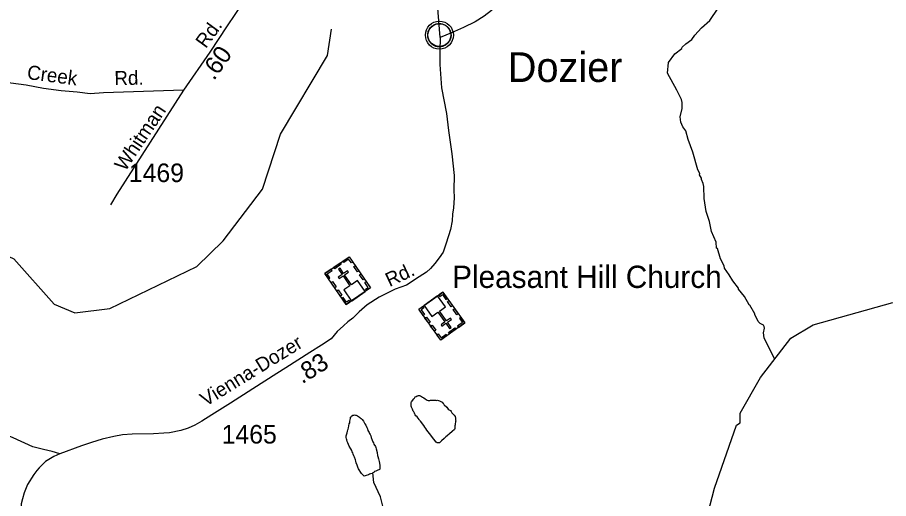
# Model space of a CAD drawing. Extents: x 1547597 to 1699558, y 810033 to 920809.
# Drawn here: x 1581049 to 1586920, y 887377 to 890615 of the extents above; entities that cross this region are included whole.
import ezdxf

# ---------------------------------------------------------------- set-up
doc = ezdxf.new("R2010")
doc.units = 0
for name, color, linetype in [('Exist Civil Demographics Community CELL', 7, 'Continuous'), ('Exist Civil Demographics Community Label', 7, 'Continuous'), ('Exist Cultural Church Label', 7, 'Continuous'), ('Exist Cultural Church with Cemetery CELL', 7, 'Continuous'), ('Exist Hydrographic Creek Single Shore', 7, 'Continuous'), ('Exist Hydrographic Misc Water Feature', 7, 'Continuous'), ('Exist Road Non-System Type 51', 7, 'Continuous'), ('Exist Road Non-System Type 51 Label', 7, 'Continuous'), ('Exist Road Secondary Mileage Hundredths English Label', 7, 'Continuous'), ('Exist Road Secondary Type 51 Attributed', 7, 'Continuous'), ('Exist Road Secondary Type 51 Label', 7, 'Continuous'), ('Exist Road Secondary Type 51 Number Label', 7, 'Continuous')]:
    doc.layers.add(name, color=color, linetype=linetype)

msp = doc.modelspace()

# ---------------------------------------------------------------- linework, layer by layer
at = {"layer": 'Exist Civil Demographics Community CELL'}
msp.add_lwpolyline([(1583815, 890508.6), (1583816, 890514.2), (1583817.8, 890520.7), (1583820.7, 890527.9), (1583823.6, 890533.7), (1583827, 890539.4), (1583830.7, 890544.5), (1583834.7, 890548.9), (1583839.3, 890553.5), (1583844.8, 890558.1), (1583850.2, 890561.8), (1583855.1, 890564.6), (1583860.2, 890567.1), (1583865.6, 890569.4), (1583871.3, 890571.2), (1583875.6, 890572.3), (1583880.4, 890573.1), (1583884.6, 890573.8), (1583890.9, 890574.1), (1583895.4, 890574), (1583901, 890573.7), (1583905.9, 890573), (1583910.8, 890572), (1583915.9, 890570.6), (1583921, 890568.6), (1583927.7, 890565.7), (1583933.9, 890562.2), (1583939, 890558.7), (1583944.2, 890554.7), (1583947.5, 890551.5), (1583951.6, 890547.1), (1583955.5, 890542.5), (1583958.5, 890537.9), (1583961.7, 890532.9), (1583964.1, 890527.7), (1583966.2, 890522.7), (1583967.7, 890517.7), (1583969, 890513.1), (1583970.1, 890507), (1583970.7, 890502.3), (1583971, 890496.3), (1583970.8, 890490.5), (1583970.2, 890484.8), (1583969.3, 890479.4), (1583967.6, 890473.2), (1583965.8, 890467.4), (1583963.5, 890462.3), (1583960.3, 890456.3), (1583957, 890451), (1583953.6, 890446.3), (1583949.4, 890441.5), (1583944.1, 890436.6), (1583939, 890432.5), (1583934, 890429), (1583929.7, 890426.5), (1583922.9, 890423.3), (1583915.7, 890420.6), (1583909.8, 890419.1), (1583903.2, 890417.8), (1583898.8, 890417.3), (1583894.3, 890417.1), (1583888.7, 890417.1), (1583884.4, 890417.5), (1583878.8, 890418.2), (1583872.9, 890419.5), (1583868.3, 890420.8), (1583863.1, 890422.7), (1583858.5, 890424.7), (1583854.6, 890426.9), (1583847.8, 890431), (1583842.2, 890435.3), (1583837.3, 890439.8), (1583832.8, 890444.6), (1583829.7, 890448.6), (1583826.7, 890452.8), (1583822.6, 890459.9), (1583820.9, 890463.4), (1583819.1, 890467.4), (1583816.6, 890475.6), (1583815, 890482.7), (1583814.3, 890487.8), (1583814, 890494.1), (1583813.9, 890498.8), (1583814.5, 890505.3)], close=True, dxfattribs=at)
for centre, radius in [((1583892.6, 890496.2), 94.3), ((1583892.4, 890496.4), 76.7)]:
    msp.add_circle(centre, radius, dxfattribs=at)
at = {"layer": 'Exist Cultural Church with Cemetery CELL'}
for points in [[(1583120, 888891.2), (1583283.8, 889004.4), (1583428.6, 888795), (1583264.9, 888681.8)], [(1583308.5, 888968.8), (1583299.2, 888962.4), (1583280.9, 888988.8), (1583247.5, 888965.8), (1583241.2, 888974.9), (1583283.9, 889004.4)], [(1583144.7, 888855.6), (1583154, 888862), (1583135.7, 888888.5), (1583169.1, 888911.6), (1583162.7, 888920.7), (1583120, 888891.2)], [(1583181, 888933.3), (1583223.6, 888962.8), (1583230.1, 888953.4), (1583187.5, 888923.9)], [(1583300.3, 888706.3), (1583392.5, 888770.1), (1583341, 888844.6), (1583299.3, 888815.7), (1583252.9, 888882.7), (1583280.1, 888901.5), (1583273.8, 888910.6), (1583246.7, 888891.8), (1583222.7, 888926.5), (1583213.1, 888919.9), (1583237.1, 888885.2), (1583209.9, 888866.4), (1583216.2, 888857.3), (1583243.4, 888876.1), (1583289.7, 888809.1), (1583248.8, 888780.8)], [(1583340.7, 888902.2), (1583316.1, 888937.8), (1583325.4, 888944.3), (1583350.1, 888908.7)], [(1583378.2, 888848), (1583353.5, 888883.6), (1583362.9, 888890.1), (1583387.5, 888854.4)], [(1583186.8, 888794.6), (1583162.2, 888830.2), (1583171.6, 888836.7), (1583196.2, 888801.1)], [(1583401.4, 888776.2), (1583394.8, 888785.6), (1583412.9, 888798.1), (1583389.9, 888831.4), (1583399.1, 888837.7), (1583428.6, 888795)], [(1583225, 888739.3), (1583200.4, 888774.9), (1583209.8, 888781.4), (1583234.4, 888745.8)], [(1583292, 888700.6), (1583285.5, 888710.1), (1583267.4, 888697.6), (1583244.4, 888730.8), (1583235.3, 888724.5), (1583264.8, 888681.8)], [(1584063.3, 888559.3), (1583901.5, 888443.4), (1583753.3, 888650.4), (1583915.1, 888766.3)], [(1583880.1, 888741.2), (1583788.9, 888675.9), (1583841.6, 888602.3), (1583882.9, 888631.8), (1583930.3, 888565.6), (1583903.5, 888546.4), (1583909.9, 888537.4), (1583936.8, 888556.6), (1583961.3, 888522.3), (1583970.8, 888529), (1583946.2, 888563.4), (1583973.1, 888582.6), (1583966.7, 888591.6), (1583939.8, 888572.3), (1583892.3, 888638.6), (1583932.8, 888667.6)], [(1583888.3, 888747), (1583895, 888737.7), (1583912.9, 888750.5), (1583936.4, 888717.6), (1583945.4, 888724.1), (1583915.2, 888766.3)], [(1583955.9, 888709.5), (1583981.1, 888674.2), (1583971.8, 888667.6), (1583946.6, 888702.8)], [(1583780.2, 888669.7), (1583786.9, 888660.4), (1583769, 888647.6), (1583792.5, 888614.7), (1583783.5, 888608.2), (1583753.3, 888650.4)], [(1583995, 888654.8), (1584020.2, 888619.6), (1584010.9, 888612.9), (1583985.7, 888648.2)], [(1583804.6, 888598.3), (1583829.8, 888563.1), (1583820.5, 888556.4), (1583795.3, 888591.7)], [(1584038.1, 888594.5), (1584028.9, 888587.9), (1584047.7, 888561.7), (1584014.7, 888538.1), (1584021.1, 888529), (1584063.3, 888559.3)], [(1583842.9, 888544.7), (1583868.1, 888509.4), (1583858.9, 888502.8), (1583833.7, 888538)], [(1584003.1, 888516.2), (1583961, 888486), (1583954.3, 888495.3), (1583996.5, 888525.4)], [(1583876.2, 888478.6), (1583885.4, 888485.2), (1583904.1, 888459), (1583937.1, 888482.6), (1583943.6, 888473.6), (1583901.4, 888443.4)]]:
    msp.add_lwpolyline(points, close=True, dxfattribs=at)
at = {"layer": 'Exist Hydrographic Creek Single Shore'}
msp.add_lwpolyline([(1585569.5, 886763.9), (1585746.5, 887446.4), (1585894.5, 887870.2), (1585919.6, 887886.1), (1585920.5, 887951.7), (1586057.6, 888191.9), (1586261.5, 888456.9), (1586412.5, 888545.8), (1586948.5, 888695.8)], dxfattribs=at)
at = {"layer": 'Exist Hydrographic Misc Water Feature'}
for points in [[(1586150.1, 888317.5), (1586081.5, 888459.1), (1586075.8, 888491.2), (1586084.2, 888523.1), (1586082.4, 888535.1), (1586076.4, 888543.2), (1586054.6, 888555.5), (1586040.8, 888567.6), (1586017.7, 888615.9), (1586019.4, 888619.9), (1585985.7, 888677.5), (1585980.2, 888680.4), (1585949.2, 888736.4), (1585909.4, 888785.3), (1585907.5, 888793.3), (1585870, 888841.8), (1585846.6, 888882.1), (1585815.1, 888926.5), (1585811.3, 888942.6), (1585787.9, 888990.9), (1585766.7, 889059.2), (1585760.8, 889063.2), (1585757.3, 889103.3), (1585726.1, 889173.7), (1585712.5, 889241.1), (1585689.7, 889308.1), (1585676.8, 889396.3), (1585673.7, 889476.4), (1585670, 889496.4), (1585658.3, 889524.5), (1585658.4, 889532.5), (1585646.7, 889556.6), (1585646.8, 889564.6), (1585635.2, 889588.8), (1585600.6, 889709.3), (1585569.5, 889793.7), (1585554.3, 889851.9), (1585532.6, 889878.2), (1585519, 889910.4), (1585515.4, 889946.3), (1585528.1, 890002.2), (1585528.6, 890042.2), (1585524.8, 890062.3), (1585493.6, 890126.7), (1585430.9, 890239.5), (1585435.8, 890311.4), (1585480.1, 890371.2), (1585527.1, 890406.7), (1585529.1, 890414.2), (1585553.3, 890437.9), (1585593.7, 890467.4), (1585614.1, 890497.1), (1585658.6, 890544.6), (1585715.2, 890593.8), (1585771.5, 890678.7)], [(1578819.4, 890430), (1579441.5, 890164.5), (1579632.5, 890150.9), (1579792.5, 890216.5), (1579900.5, 890207.8), (1579999.5, 890130.3), (1580136.5, 889835.3), (1580208.5, 889594.2), (1580289.4, 889467.8), (1580470.5, 889290.1), (1580668.5, 889154.8), (1581024.5, 888990), (1581295.5, 888685.8), (1581436.5, 888627.1), (1581670.5, 888655.1), (1582258.5, 888938.7), (1582435.5, 889112.4), (1582699.5, 889458.3), (1582821.5, 889830.1), (1583137.5, 890358.8), (1583164.5, 890535.5)], [(1583892.9, 887752), (1583885.1, 887751.6), (1583878.5, 887752.3), (1583870.8, 887756.2), (1583840.3, 887795.5), (1583835, 887802.7), (1583825.7, 887813.9), (1583808.3, 887838), (1583800.3, 887849.2), (1583794.8, 887857.6), (1583786.6, 887868.8), (1583764.4, 887898.5), (1583758.9, 887904.7), (1583756.8, 887908.6), (1583742.1, 887927), (1583733.9, 887934.4), (1583730.1, 887939.4), (1583726.8, 887944.4), (1583723.7, 887950.6), (1583719.4, 887960), (1583716.1, 887963.9), (1583710.2, 887978.5), (1583704.3, 887992.3), (1583702.2, 887999.6), (1583703, 888008.4), (1583703.1, 888015.6), (1583702.5, 888022.3), (1583703.7, 888026.7), (1583719.6, 888046.9), (1583725.1, 888052.4), (1583728, 888056.2), (1583730.2, 888060.6), (1583735.2, 888064.4), (1583742.5, 888067.6), (1583746.4, 888068.6), (1583750.8, 888071.4), (1583758.6, 888071.2), (1583765.8, 888067.8), (1583771.2, 888064.4), (1583778.9, 888058.8), (1583786.6, 888054.1), (1583795.9, 888048), (1583803.6, 888044.5), (1583810.2, 888040), (1583816.8, 888036.5), (1583827.3, 888037.5), (1583832.9, 888039.1), (1583840.6, 888038.4), (1583847.8, 888038.9), (1583860.5, 888039.2), (1583867.7, 888039.6), (1583874.4, 888037.3), (1583879.9, 888038.4), (1583894.3, 888034.8), (1583902, 888030.3), (1583911.3, 888024.6), (1583917.7, 888017.2), (1583921.5, 888012.2), (1583924.3, 888007.2), (1583942.2, 887990.9), (1583946.7, 887985.9), (1583952.1, 887978.6), (1583958.1, 887974.1), (1583966.3, 887968.3), (1583972.3, 887962.2), (1583977.2, 887954.4), (1583984.8, 887944.3), (1583991.9, 887937.6), (1583997.8, 887929.2), (1584000.5, 887917.5), (1584002, 887912.5), (1584001.9, 887904.8), (1584002.4, 887899.2), (1584001.7, 887892.6), (1583999.9, 887880.5), (1583998.1, 887873.8), (1583996.9, 887866.1), (1583996.8, 887857.2), (1583996.7, 887847.2), (1583994.9, 887841.7), (1583978.6, 887827), (1583961.3, 887813), (1583949.5, 887804.3), (1583944.5, 887799.4), (1583936.1, 887792.9), (1583932.1, 887787.4), (1583924.8, 887781.4), (1583906.4, 887764.5), (1583900.2, 887758.6), (1583897.3, 887755.8), (1583892.9, 887752)], [(1583438.7, 887544.4), (1583427.9, 887542.2), (1583421.6, 887540.8), (1583415.4, 887536.2), (1583399.7, 887531), (1583391.9, 887530.3), (1583384.9, 887528.1), (1583366.5, 887545.5), (1583347.5, 887576.9), (1583342.2, 887587.1), (1583338.5, 887601.2), (1583332.5, 887616), (1583329.6, 887629.3), (1583328.1, 887636.2), (1583319.8, 887655.8), (1583316.1, 887664.4), (1583312.3, 887674.7), (1583308.6, 887684), (1583305.6, 887691.8), (1583301.9, 887701.2), (1583295.8, 887710.7), (1583283.6, 887729.5), (1583279.8, 887739.7), (1583274.6, 887751.4), (1583271.6, 887760.8), (1583267.8, 887771), (1583265.7, 887779.6), (1583264.2, 887788.2), (1583263.6, 887798.2), (1583271.7, 887819.9), (1583274.2, 887830.7), (1583275.8, 887839.2), (1583277.5, 887844.7), (1583279.2, 887853.2), (1583281.7, 887867.2), (1583285.1, 887879.5), (1583288.2, 887887.3), (1583290, 887897.4), (1583292.5, 887915.2), (1583292.5, 887919.9), (1583294.2, 887923.7), (1583298.2, 887927.6), (1583300.5, 887932.2), (1583308.4, 887938.3), (1583315.4, 887939), (1583320.8, 887940.4), (1583327.1, 887938.8), (1583331.7, 887938), (1583341, 887933.9), (1583347.2, 887929.2), (1583354.1, 887924.3), (1583359.5, 887920.4), (1583364.8, 887914.9), (1583372.5, 887907.7), (1583381.7, 887897.5), (1583385.4, 887888.9), (1583390, 887880.3), (1583396.9, 887870.8), (1583403.7, 887856), (1583408.2, 887845), (1583411.2, 887835.7), (1583418.7, 887820.7), (1583422.5, 887815.3), (1583425.5, 887807.4), (1583430, 887798), (1583433, 887787.1), (1583435.3, 887780.8), (1583438.2, 887775.4), (1583439.8, 887769.8), (1583442.7, 887762), (1583445, 887757.3), (1583448, 887751.1), (1583451.1, 887743.3), (1583461.6, 887726), (1583463.1, 887720.5), (1583466.8, 887711.9), (1583473.5, 887687.7), (1583474.2, 887679.1), (1583474.8, 887670.6), (1583476.4, 887666.7), (1583477.8, 887660.4), (1583481.5, 887644.8), (1583484.5, 887635.4), (1583485.9, 887626.1), (1583490.2, 887601.1), (1583490.9, 887597.2), (1583491.5, 887586.3), (1583492.2, 887580.9), (1583491.3, 887575.4), (1583488.2, 887571.6), (1583483.4, 887570.1), (1583478.7, 887567), (1583473.3, 887564.8), (1583467.9, 887562.6), (1583464.7, 887561.1), (1583455.4, 887558.1), (1583452.2, 887555), (1583449, 887552), (1583445.1, 887549.7), (1583438.7, 887544.4)], [(1583508.9, 887227.7), (1583515.4, 887306.4), (1583495.7, 887388.5), (1583449.8, 887483.7), (1583445.1, 887549.7)]]:
    msp.add_lwpolyline(points, dxfattribs=at)
at = {"layer": 'Exist Road Non-System Type 51'}
msp.add_lwpolyline([(1582168.4, 890125), (1581628.1, 890108.8), (1581539.9, 890101.9), (1581452, 890111.3), (1581344.2, 890120.9), (1581224.2, 890136.6), (1581106.6, 890158.4), (1580952.7, 890178.5), (1580816.8, 890188.4), (1580730.9, 890195.8), (1580684.8, 890194.3), (1580669, 890200.7), (1580620.9, 890199.4), (1580574.7, 890192), (1580382, 890152.8)], dxfattribs=at)
at = {"layer": 'Exist Road Secondary Type 51 Attributed'}
for points in [[(1583333.6, 891593), (1583308.3, 891545), (1583259.9, 891458.6), (1583225.2, 891388.6), (1583196.2, 891328.8), (1583161.4, 891271.2), (1583081.3, 891190.9), (1582939.5, 891076.9), (1582851.1, 891009.4), (1582760.4, 890936.9), (1582683.2, 890872.1), (1582637.5, 890814.4), (1582564.6, 890710.9), (1582461.2, 890558.3), (1582346.1, 890382.5), (1582168.4, 890125), (1581719.7, 889425.2), (1581676.2, 889354)], [(1583897.8, 890479.3), (1583851.2, 891071.7), (1583828.4, 891181.8), (1583799.3, 891275.4), (1583762.6, 891345), (1583712, 891398.2), (1583650, 891439.9), (1583570.3, 891484.2), (1583461.4, 891534.8), (1583333.6, 891593)], [(1585094.6, 891582.9), (1585039.7, 891543.4), (1585015.6, 891523.9), (1584968.9, 891482.9), (1584901.2, 891422.8), (1584780.8, 891296), (1584640.4, 891139.5), (1584601.1, 891082.9), (1584518.3, 890968.1), (1584319.1, 890747.5), (1584278.3, 890699.4), (1584243.8, 890661.8), (1584195.2, 890624.6), (1584134.7, 890585.4), (1584054.1, 890546.6), (1583973.5, 890511.6), (1583897.8, 890479.3)], [(1583897.8, 890479.3), (1583895.4, 890388.7), (1583895.4, 890298), (1583907.3, 890140.5), (1583940.7, 889968.7), (1583955, 889854.2), (1583976.5, 889698.2), (1583993.2, 889550.2), (1583990.8, 889454.8), (1583993.2, 889399.9), (1583988.4, 889333.1), (1583981.2, 889290.2), (1583978.9, 889247.2), (1583966.9, 889188.5), (1583938.3, 889095.5), (1583916.9, 889035.8), (1583890.6, 888997.6), (1583862, 888959.5), (1583833.4, 888926.1), (1583804.8, 888899.8), (1583757.1, 888868.8), (1583671.2, 888813.9), (1583594.9, 888785.3), (1583487.6, 888732.8), (1583406.6, 888680.3), (1583351.7, 888632.6), (1583308.8, 888592), (1583275.4, 888565.8), (1583246.8, 888539.5), (1583203.9, 888501.3), (1583163.3, 888451.2), (1583099, 888408.3), (1583020.3, 888360.6), (1582858.1, 888255.6), (1582797.3, 888218.9), (1582635.2, 888114.6), (1582483.8, 888018.8), (1582358.5, 887940.5), (1582292, 887897.4), (1582244.4, 887870.7), (1582199.1, 887851.3), (1582150.3, 887834.9), (1582073.2, 887818.4), (1582034.8, 887815.9), (1581965.6, 887812), (1581822, 887810.7), (1581756.8, 887804.7), (1581698, 887795.3), (1581619.9, 887777.4), (1581547.5, 887754.2), (1581480.5, 887732.5), (1581334.6, 887677.8)], [(1581334.6, 887677.8), (1581282.3, 887694.2), (1581223.6, 887706.7), (1581152.4, 887725.1), (1581020.2, 887785.6), (1580809.2, 887870.8), (1580758.6, 887891.9), (1580661, 887935.7), (1580625.2, 887957.6), (1580570.4, 887991.4), (1580523.6, 888037.2), (1580465.9, 888102.9), (1580417.1, 888168.7), (1580339.9, 888249.8), (1580298.1, 888290.6), (1580038.2, 888436)], [(1581334.6, 887677.8), (1581293.3, 887658.9), (1581238.5, 887626), (1581196.2, 887582.7), (1581179, 887566), (1581159.9, 887538.4), (1581117.3, 887471.4), (1581093.9, 887414.2), (1581082.9, 887375.8), (1581075, 887340), (1581072, 887298.2), (1581075.2, 887230.2), (1581084.2, 887183.9), (1581109.1, 887112.7), (1581136.7, 887059.2), (1581153.1, 887029.3), (1581183.8, 886982.8), (1581431.2, 886689.6), (1581506.4, 886600.4), (1581535.7, 886559.6), (1581562.9, 886515.6), (1581588.8, 886473.2), (1581609.2, 886432.4), (1581642, 886358.2)]]:
    msp.add_lwpolyline(points, dxfattribs=at)

# ---------------------------------------------------------------- texts
at = {"layer": 'Exist Civil Demographics Community Label'}
msp.add_text('Dozier', height=200, dxfattribs=at).set_placement((1584353.7, 890181))
at = {"layer": 'Exist Cultural Church Label'}
msp.add_text('Pleasant Hill Church', height=150, dxfattribs=at).set_placement((1583978.3, 888794.3))
at = {"layer": 'Exist Road Non-System Type 51 Label'}
for s, rotation, p in [('Creek', 352.54669, (1581109.6, 890201.2)), ('Rd.', 0.96065, (1581702.5, 890159.3))]:
    msp.add_text(s, height=95, rotation=rotation, dxfattribs=at).set_placement(p)
at = {"layer": 'Exist Road Secondary Mileage Hundredths English Label'}
for s, rotation, p in [('.60', 55.11773, (1582373.5, 890185.6)), ('.83', 31.81208, (1582967.4, 888145.3))]:
    msp.add_text(s, height=120, rotation=rotation, dxfattribs=at).set_placement(p)
at = {"layer": 'Exist Road Secondary Type 51 Label'}
for s, rotation, p in [('Rd.', 53.92183, (1582318.2, 890401.7)), ('Whitman', 56.0798, (1581775.1, 889573.9)), ('Rd.', 25.1372, (1583556.6, 888799.6)), ('Vienna-Dozer', 31.52935, (1582317.4, 887993.5))]:
    msp.add_text(s, height=95, rotation=rotation, dxfattribs=at).set_placement(p)
at = {"layer": 'Exist Road Secondary Type 51 Number Label'}
for s, p in [('1469', (1581799.5, 889507)), ('1465', (1582424.8, 887746.9))]:
    msp.add_text(s, height=125, dxfattribs=at).set_placement(p)

doc.saveas('drawing.dxf')
